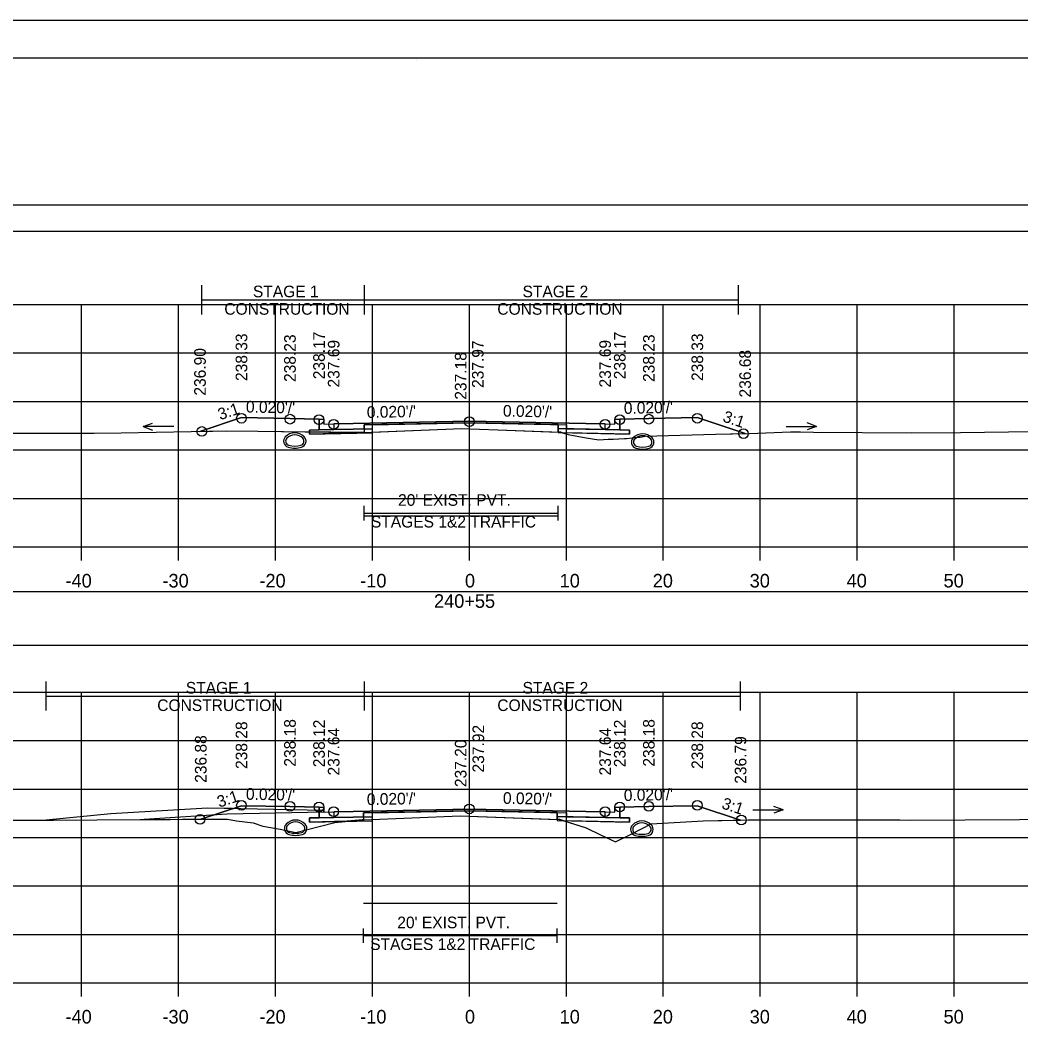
# Model space of a CAD drawing. Extents: x 1369627 to 1374022, y 380035 to 398173.
# Drawn here: x 1372052.2 to 1372155.4, y 389535.2 to 389639 of the extents above; entities that cross this region are included whole.
import ezdxf

# ---------------------------------------------------------------- set-up
doc = ezdxf.new("R2010")
doc.units = 0
for name, color, linetype in [('Default', 7, 'Continuous'), ('R_Alt Surface', 7, 'Continuous'), ('R_Axis', 7, 'Continuous'), ('R_Axis Annot', 7, 'Continuous'), ('R_Border', 7, 'Continuous'), ('R_Drive', 7, 'Continuous'), ('R_Exist Surface', 7, 'Continuous'), ('R_Fin Surface', 7, 'Continuous'), ('R_Grid', 7, 'Continuous'), ('R_MOT', 7, 'Continuous'), ('R_No Plot', 7, 'Continuous'), ('R_Water Annot', 7, 'Continuous'), ('R_Xsect Elev', 7, 'Continuous'), ('R_Xsect Slope', 7, 'Continuous'), ('T_Vehicle Path Lt Minor', 7, 'Continuous'), ('T_Vehicle Path Rt', 7, 'Continuous')]:
    doc.layers.add(name, color=color, linetype=linetype)

msp = doc.modelspace()

# ---------------------------------------------------------------- linework, layer by layer
at = {"layer": 'Default'}
for p, q in [((1372087.67, 389587.35), (1372087.67, 389588.85)), ((1372107.67, 389587.35), (1372107.67, 389588.85)), ((1372087.67, 389588.1), (1372107.67, 389588.1)), ((1372087.59, 389543.75), (1372087.59, 389545.25)), ((1372107.59, 389543.75), (1372107.59, 389545.25)), ((1372087.59, 389544.5), (1372107.59, 389544.5))]:
    msp.add_line(p, q, dxfattribs=at)
for points in [[(1371948.53, 389617.19), (1372248.53, 389617.19), (1372248.53, 389619.9), (1371948.53, 389619.9)], [(1372083.02, 389597.8), (1372083.52, 389597.8), (1372083.53, 389597.3), (1372084.53, 389597.32), (1372084.53, 389596.73), (1372083.03, 389596.7)], [(1372113.53, 389597.3), (1372113.54, 389597.8), (1372114.04, 389597.8), (1372114.03, 389596.7), (1372112.53, 389596.73), (1372112.53, 389597.32)], [(1371948.53, 389574.46), (1372248.53, 389574.46), (1372248.53, 389579.98), (1371948.53, 389579.98)], [(1372083.02, 389557.75), (1372083.52, 389557.75), (1372083.53, 389557.25), (1372084.53, 389557.27), (1372084.53, 389556.69), (1372083.03, 389556.66)], [(1372113.53, 389557.25), (1372113.54, 389557.75), (1372114.04, 389557.75), (1372114.03, 389556.66), (1372112.53, 389556.69), (1372112.53, 389557.27)]]:
    msp.add_lwpolyline(points, close=True, dxfattribs=at)
at = {"layer": 'R_Alt Surface'}
for points in [[(1372083.03, 389597.8), (1372083.03, 389596.7), (1372084.53, 389596.73), (1372087.67, 389596.79), (1372087.67, 389597.21), (1372098.53, 389597.43), (1372107.67, 389597.24), (1372107.67, 389596.83), (1372112.53, 389596.73), (1372114.03, 389596.7), (1372114.03, 389597.8)], [(1372083.03, 389557.75), (1372083.03, 389556.66), (1372084.53, 389556.69), (1372087.59, 389556.75), (1372087.59, 389557.16), (1372098.53, 389557.38), (1372107.59, 389557.2), (1372107.59, 389556.78), (1372112.53, 389556.69), (1372114.03, 389556.66), (1372114.03, 389557.75)]]:
    msp.add_lwpolyline(points, dxfattribs=at)
for points in [[(1372082.03, 389596.68), (1372083.03, 389596.7), (1372084.53, 389596.73), (1372087.67, 389596.79), (1372087.67, 389596.38), (1372082.03, 389596.26)], [(1372115.03, 389596.68), (1372114.03, 389596.7), (1372112.53, 389596.73), (1372107.67, 389596.83), (1372107.67, 389596.41), (1372115.03, 389596.26)], [(1372082.03, 389556.64), (1372083.03, 389556.66), (1372084.53, 389556.69), (1372087.59, 389556.75), (1372087.59, 389556.33), (1372082.03, 389556.22)], [(1372115.03, 389556.64), (1372114.03, 389556.66), (1372112.53, 389556.69), (1372107.59, 389556.78), (1372107.59, 389556.37), (1372115.03, 389556.22)]]:
    msp.add_lwpolyline(points, close=True, dxfattribs=at)
at = {"layer": 'R_Axis'}
for p, q in [((1371948.53, 389584.63), (1372248.53, 389584.63)), ((1372058.53, 389583.23), (1372058.53, 389584.63)), ((1372068.53, 389583.23), (1372068.53, 389584.63)), ((1372078.53, 389583.23), (1372078.53, 389584.63)), ((1372088.53, 389583.23), (1372088.53, 389584.63)), ((1372098.53, 389583.23), (1372098.53, 389584.63)), ((1372108.53, 389583.23), (1372108.53, 389584.63)), ((1372118.53, 389583.23), (1372118.53, 389584.63)), ((1372128.53, 389583.23), (1372128.53, 389584.63)), ((1372138.53, 389583.23), (1372138.53, 389584.63)), ((1372148.53, 389583.23), (1372148.53, 389584.63)), ((1371948.53, 389539.63), (1372248.53, 389539.63)), ((1372058.53, 389538.23), (1372058.53, 389539.63)), ((1372068.53, 389538.23), (1372068.53, 389539.63)), ((1372078.53, 389538.23), (1372078.53, 389539.63)), ((1372088.53, 389538.23), (1372088.53, 389539.63)), ((1372098.53, 389538.23), (1372098.53, 389539.63)), ((1372108.53, 389538.23), (1372108.53, 389539.63)), ((1372118.53, 389538.23), (1372118.53, 389539.63)), ((1372128.53, 389538.23), (1372128.53, 389539.63)), ((1372138.53, 389538.23), (1372138.53, 389539.63)), ((1372148.53, 389538.23), (1372148.53, 389539.63))]:
    msp.add_line(p, q, dxfattribs=at)
at = {"layer": 'R_Border'}
for p, q in [((1371940.53, 389635.09), (1372256.71, 389635.09)), ((1372093.05, 389634.83), (1372093.05, 389634.83)), ((1372093.05, 389634.83), (1372093.05, 389634.83))]:
    msp.add_line(p, q, dxfattribs=at)
at = {"layer": 'R_Drive'}
for p, q in [((1372071.53, 389557.66), (1372061.53, 389557.06)), ((1372083.53, 389557.42), (1372071.53, 389557.66)), ((1372083.53, 389557.25), (1372083.53, 389557.42)), ((1372061.53, 389557.06), (1372054.87, 389556.4))]:
    msp.add_line(p, q, dxfattribs=at)
for centre, radius, start, end in [((1372080.01, 389595.53), 0.646, 136.3515, 253.9529), ((1372080.52, 389595.04), 1.35, 43.6485, 136.3515), ((1372080.01, 389595.53), 0.438, 136.3515, 253.9529), ((1372080.52, 389595.04), 1.15, 43.6485, 136.3515), ((1372081.03, 389595.53), 0.438, 286.0471, 43.6485), ((1372081.03, 389595.53), 0.646, 286.0471, 43.6485), ((1372115.89, 389595.43), 0.646, 136.3515, 253.9529), ((1372116.41, 389594.94), 1.35, 43.6485, 136.3515), ((1372115.89, 389595.43), 0.438, 136.3515, 253.9529), ((1372116.41, 389594.94), 1.15, 43.6485, 136.3515), ((1372116.92, 389595.43), 0.438, 286.0471, 43.6485), ((1372116.92, 389595.43), 0.646, 286.0471, 43.6485), ((1372080.52, 389597.31), 2.5, 253.9529, 286.0471), ((1372080.52, 389597.31), 2.29, 253.9529, 286.0471), ((1372116.41, 389597.21), 2.5, 253.9529, 286.0471), ((1372116.41, 389597.21), 2.29, 253.9529, 286.0471), ((1372080.6, 389555.08), 1.35, 43.6485, 136.3515), ((1372116.32, 389554.98), 1.35, 43.6485, 136.3515), ((1372080.09, 389555.57), 0.646, 136.3515, 253.9529), ((1372080.09, 389555.57), 0.438, 136.3515, 253.9529), ((1372080.6, 389555.08), 1.15, 43.6485, 136.3515), ((1372081.12, 389555.57), 0.438, 286.0471, 43.6485), ((1372081.12, 389555.57), 0.646, 286.0471, 43.6485), ((1372115.81, 389555.47), 0.646, 136.3515, 253.9529), ((1372115.81, 389555.47), 0.438, 136.3515, 253.9529), ((1372116.32, 389554.98), 1.15, 43.6485, 136.3515), ((1372116.84, 389555.47), 0.438, 286.0471, 43.6485), ((1372116.84, 389555.47), 0.646, 286.0471, 43.6485), ((1372080.6, 389557.35), 2.5, 253.9529, 286.0471), ((1372080.6, 389557.35), 2.29, 253.9529, 286.0471), ((1372116.32, 389557.25), 2.5, 253.9529, 286.0471), ((1372116.32, 389557.25), 2.29, 253.9529, 286.0471)]:
    msp.add_arc(centre, radius, start, end, dxfattribs=at)
at = {"layer": 'R_Exist Surface'}
for points in [[(1372047.39, 389596.37), (1372059.83, 389596.35), (1372062.6, 389596.38), (1372073.44, 389596.58), (1372076.71, 389596.57), (1372086.46, 389596.44), (1372087.55, 389596.43), (1372096.1, 389596.78), (1372097.67, 389596.84), (1372101.46, 389596.7), (1372107.95, 389596.46), (1372108.71, 389596.21), (1372110.58, 389595.89), (1372111.87, 389595.67), (1372112.86, 389595.72), (1372113.35, 389595.72), (1372114.53, 389595.79), (1372114.72, 389595.8), (1372115.91, 389595.93), (1372116.14, 389595.95), (1372116.67, 389596.03), (1372123.9, 389596.26), (1372127.42, 389596.32), (1372131.64, 389596.48), (1372132.68, 389596.48), (1372134.02, 389596.47), (1372144.11, 389596.4), (1372149.18, 389596.43), (1372159.1, 389596.56)], [(1372045.24, 389556.41), (1372055.63, 389556.4), (1372064.57, 389556.49), (1372067.65, 389556.49), (1372068.92, 389556.51), (1372073.58, 389556.52), (1372074.51, 389556.35), (1372076.24, 389556.14), (1372077.22, 389555.81), (1372079, 389555.48), (1372080.62, 389555.13), (1372081.7, 389555.43), (1372084.66, 389556.17), (1372087.51, 389556.46), (1372087.53, 389556.46), (1372087.61, 389556.46), (1372097.59, 389556.86), (1372107.8, 389556.49), (1372107.84, 389556.49), (1372107.86, 389556.48), (1372110.56, 389555.62), (1372112.05, 389554.91), (1372113.6, 389554.19), (1372115.23, 389554.97), (1372117.29, 389556.05), (1372122.65, 389556.33), (1372127.29, 389556.45), (1372127.7, 389556.46), (1372134.18, 389556.45), (1372134.38, 389556.44), (1372134.63, 389556.44), (1372142.94, 389556.44), (1372143.98, 389556.43), (1372160.9, 389556.52)]]:
    msp.add_lwpolyline(points, dxfattribs=at)
at = {"layer": 'R_Fin Surface'}
for points in [[(1372070.74, 389596.53), (1372075.02, 389597.96), (1372080.02, 389597.86), (1372083.02, 389597.8), (1372083.52, 389597.8), (1372083.53, 389597.3), (1372084.53, 389597.32), (1372086.53, 389597.36), (1372098.53, 389597.6), (1372110.53, 389597.36), (1372112.53, 389597.32), (1372113.53, 389597.3), (1372113.54, 389597.8), (1372114.04, 389597.8), (1372117.04, 389597.86), (1372122.04, 389597.96), (1372126.97, 389596.31)], [(1372070.82, 389556.51), (1372075.02, 389557.91), (1372080.02, 389557.81), (1372083.02, 389557.75), (1372083.52, 389557.75), (1372083.53, 389557.25), (1372084.53, 389557.27), (1372086.53, 389557.31), (1372098.53, 389557.55), (1372110.53, 389557.31), (1372112.53, 389557.27), (1372113.53, 389557.25), (1372113.54, 389557.75), (1372114.04, 389557.75), (1372117.04, 389557.81), (1372122.04, 389557.91), (1372126.5, 389556.43)]]:
    msp.add_lwpolyline(points, dxfattribs=at)
at = {"layer": 'R_Grid'}
for p, q in [((1371948.53, 389609.63), (1372248.53, 389609.63)), ((1372058.53, 389584.63), (1372058.53, 389609.63)), ((1372068.53, 389584.63), (1372068.53, 389609.63)), ((1372078.53, 389584.63), (1372078.53, 389609.63)), ((1372088.53, 389584.63), (1372088.53, 389609.63)), ((1372098.53, 389584.63), (1372098.53, 389609.63)), ((1372108.53, 389584.63), (1372108.53, 389609.63)), ((1372118.53, 389584.63), (1372118.53, 389609.63)), ((1372128.53, 389584.63), (1372128.53, 389609.63)), ((1372138.53, 389584.63), (1372138.53, 389609.63)), ((1372148.53, 389584.63), (1372148.53, 389609.63)), ((1371948.53, 389604.63), (1372248.53, 389604.63)), ((1371948.53, 389599.63), (1372248.53, 389599.63)), ((1371948.53, 389594.63), (1372248.53, 389594.63)), ((1371948.53, 389589.63), (1372248.53, 389589.63)), ((1371948.53, 389584.63), (1372248.53, 389584.63)), ((1371948.53, 389569.63), (1372248.53, 389569.63)), ((1372058.53, 389539.63), (1372058.53, 389569.63)), ((1372068.53, 389539.63), (1372068.53, 389569.63)), ((1372078.53, 389539.63), (1372078.53, 389569.63)), ((1372088.53, 389539.63), (1372088.53, 389569.63)), ((1372098.53, 389539.63), (1372098.53, 389569.63)), ((1372108.53, 389539.63), (1372108.53, 389569.63)), ((1372118.53, 389539.63), (1372118.53, 389569.63)), ((1372128.53, 389539.63), (1372128.53, 389569.63)), ((1372138.53, 389539.63), (1372138.53, 389569.63)), ((1372148.53, 389539.63), (1372148.53, 389569.63)), ((1371948.53, 389564.63), (1372248.53, 389564.63)), ((1371948.53, 389559.63), (1372248.53, 389559.63)), ((1371948.53, 389554.63), (1372248.53, 389554.63)), ((1371948.53, 389549.63), (1372248.53, 389549.63)), ((1371948.53, 389544.63), (1372248.53, 389544.63)), ((1371948.53, 389539.63), (1372248.53, 389539.63))]:
    msp.add_line(p, q, dxfattribs=at)
at = {"layer": 'R_MOT'}
for p, q in [((1372070.93, 389608.62), (1372070.93, 389611.62)), ((1372087.71, 389608.62), (1372087.71, 389611.62)), ((1372126.29, 389608.62), (1372126.29, 389611.62)), ((1372070.93, 389610.12), (1372126.29, 389610.12)), ((1372054.87, 389567.73), (1372054.87, 389570.73)), ((1372087.71, 389567.73), (1372087.71, 389570.73)), ((1372126.5, 389567.73), (1372126.5, 389570.73)), ((1372054.87, 389569.23), (1372126.5, 389569.23))]:
    msp.add_line(p, q, dxfattribs=at)
at = {"layer": 'R_No Plot'}
for p, q in [((1371928.13, 389638.99), (1372261.46, 389638.99)), ((1372073.53, 389557.05), (1372065, 389556.49)), ((1372083.53, 389557.25), (1372073.53, 389557.05))]:
    msp.add_line(p, q, dxfattribs=at)
for points in [[(1371928.12, 389638.99), (1372261.46, 389638.99), (1372261.46, 389425.65), (1371928.12, 389425.65)], [(1372174.45, 389635.09), (1372194.07, 389635.09), (1372194.07, 389625.21), (1372210.18, 389625.21), (1372233.38, 389625.21), (1372233.38, 389592.54), (1372256.59, 389592.54), (1372256.71, 389429.63), (1371940.53, 389429.63), (1371940.53, 389635.09)], [(1372088.53, 389596.81), (1372084.53, 389596.73), (1372083.03, 389596.7), (1372082.03, 389596.68), (1372082.03, 389596.26), (1372088.53, 389596.39)], [(1372098.53, 389597.6), (1372086.53, 389597.36), (1372084.53, 389597.32), (1372084.53, 389596.73), (1372088.53, 389596.81), (1372088.53, 389597.23), (1372098.53, 389597.43), (1372108.53, 389597.23), (1372108.53, 389596.81), (1372112.53, 389596.73), (1372112.53, 389597.32), (1372110.53, 389597.36)], [(1372108.53, 389596.81), (1372112.53, 389596.73), (1372114.03, 389596.7), (1372115.03, 389596.68), (1372115.03, 389596.26), (1372108.53, 389596.39)], [(1372098.53, 389557.55), (1372086.53, 389557.31), (1372084.53, 389557.27), (1372084.53, 389556.69), (1372088.53, 389556.77), (1372088.53, 389557.18), (1372098.53, 389557.38), (1372108.53, 389557.18), (1372108.53, 389556.77), (1372112.53, 389556.69), (1372112.53, 389557.27), (1372110.53, 389557.31)], [(1372088.53, 389556.77), (1372084.53, 389556.69), (1372083.03, 389556.66), (1372082.03, 389556.64), (1372082.03, 389556.22), (1372088.53, 389556.35)], [(1372108.53, 389556.77), (1372112.53, 389556.69), (1372114.03, 389556.66), (1372115.03, 389556.64), (1372115.03, 389556.22), (1372108.53, 389556.35)]]:
    msp.add_lwpolyline(points, close=True, dxfattribs=at)
for points in [[(1372083.02, 389597.8), (1372083.03, 389596.7), (1372084.53, 389596.73), (1372088.53, 389596.81), (1372088.53, 389597.23), (1372098.53, 389597.43), (1372108.53, 389597.23), (1372108.53, 389596.81), (1372112.53, 389596.73), (1372114.03, 389596.7), (1372114.04, 389597.8)], [(1372087.67, 389587.84), (1372107.67, 389587.84)], [(1372083.02, 389557.75), (1372083.03, 389556.66), (1372084.53, 389556.69), (1372088.53, 389556.77), (1372088.53, 389557.18), (1372098.53, 389557.38), (1372108.53, 389557.18), (1372108.53, 389556.77), (1372112.53, 389556.69), (1372114.03, 389556.66), (1372114.04, 389557.75)], [(1372087.59, 389547.86), (1372107.59, 389547.86)]]:
    msp.add_lwpolyline(points, dxfattribs=at)
for centre in [(1372075.02, 389597.9), (1372080.02, 389597.8), (1372083.02, 389597.74), (1372098.53, 389597.54), (1372114.04, 389597.74), (1372117.04, 389597.8), (1372122.04, 389597.9), (1372070.93, 389596.53), (1372084.53, 389597.26), (1372112.53, 389597.26), (1372126.8, 389596.31), (1372075.02, 389557.94), (1372122.04, 389557.94), (1372080.02, 389557.84), (1372083.02, 389557.78), (1372084.53, 389557.3), (1372098.53, 389557.58), (1372112.53, 389557.3), (1372114.04, 389557.78), (1372117.04, 389557.84), (1372070.75, 389556.51), (1372126.57, 389556.43)]:
    msp.add_circle(centre, 0.5, dxfattribs=at)
at = {"layer": 'R_Water Annot'}
for p, q in [((1372064.89, 389597.03), (1372065.85, 389597.38)), ((1372068.03, 389597.03), (1372064.89, 389597.03)), ((1372064.89, 389597.03), (1372065.85, 389596.68)), ((1372131.2, 389597.06), (1372134.34, 389597.06)), ((1372134.34, 389597.06), (1372133.38, 389597.41)), ((1372134.34, 389597.06), (1372133.38, 389596.71)), ((1372127.76, 389557.48), (1372130.9, 389557.48)), ((1372130.9, 389557.48), (1372129.94, 389557.83)), ((1372130.9, 389557.48), (1372129.94, 389557.13))]:
    msp.add_line(p, q, dxfattribs=at)
at = {"layer": 'R_Xsect Elev'}
for p, q in [((1372098.53, 389596.81), (1372098.53, 389606.81)), ((1372098.53, 389556.83), (1372098.53, 389566.83))]:
    msp.add_line(p, q, dxfattribs=at)
at = {"layer": 'T_Vehicle Path Lt Minor'}
for p, q in [((1372071.53, 389557.66), (1372061.53, 389557.06)), ((1372070.82, 389556.51), (1372074.11, 389557.61)), ((1372074.11, 389557.61), (1372071.53, 389557.66)), ((1372061.53, 389557.06), (1372054.87, 389556.4))]:
    msp.add_line(p, q, dxfattribs=at)
msp.add_lwpolyline([(1372054.87, 389556.4), (1372055.63, 389556.4), (1372064.57, 389556.49), (1372067.65, 389556.49), (1372068.92, 389556.51), (1372070.82, 389556.51)], dxfattribs=at)
at = {"layer": 'T_Vehicle Path Rt'}
for p, q in [((1372083.03, 389596.7), (1372083.02, 389597.8)), ((1372114.04, 389597.8), (1372114.03, 389596.7)), ((1372087.67, 389596.79), (1372087.67, 389596.44)), ((1372107.67, 389596.47), (1372107.67, 389596.83)), ((1372082.03, 389596.68), (1372083.03, 389596.7)), ((1372082.03, 389596.5), (1372082.03, 389596.68)), ((1372082.03, 389596.5), (1372082.03, 389596.26)), ((1372107.67, 389596.47), (1372107.67, 389596.41)), ((1372107.67, 389596.41), (1372108.13, 389596.4)), ((1372108.13, 389596.4), (1372108.71, 389596.21)), ((1372083.03, 389556.66), (1372083.02, 389557.75)), ((1372114.04, 389557.75), (1372114.03, 389556.66)), ((1372085.92, 389556.3), (1372082.03, 389556.22)), ((1372085.92, 389556.3), (1372087.59, 389556.33)), ((1372087.59, 389556.46), (1372087.53, 389556.46)), ((1372087.59, 389556.75), (1372087.59, 389556.46)), ((1372087.59, 389556.33), (1372087.59, 389556.46)), ((1372107.59, 389556.5), (1372107.59, 389556.78)), ((1372107.59, 389556.5), (1372107.59, 389556.37)), ((1372107.59, 389556.37), (1372108.26, 389556.35)), ((1372108.26, 389556.35), (1372110.56, 389555.62))]:
    msp.add_line(p, q, dxfattribs=at)
for points in [[(1372083.02, 389597.8), (1372080.02, 389597.86), (1372075.02, 389597.96), (1372070.74, 389596.53)], [(1372126.97, 389596.31), (1372122.04, 389597.96), (1372117.04, 389597.86), (1372114.04, 389597.8)], [(1372107.67, 389596.83), (1372107.67, 389597.24), (1372098.53, 389597.43), (1372087.67, 389597.21), (1372087.67, 389596.79)], [(1372087.67, 389596.44), (1372096.1, 389596.78), (1372097.67, 389596.84), (1372101.46, 389596.7), (1372107.67, 389596.47)], [(1372070.74, 389596.53), (1372073.44, 389596.58), (1372076.71, 389596.57), (1372082.03, 389596.5)], [(1372087.67, 389596.44), (1372087.55, 389596.43), (1372086.46, 389596.44), (1372082.03, 389596.5)], [(1372082.03, 389596.26), (1372087.67, 389596.38), (1372087.67, 389596.44)], [(1372108.13, 389596.4), (1372107.95, 389596.46), (1372107.67, 389596.47)], [(1372114.03, 389596.7), (1372115.03, 389596.68), (1372115.03, 389596.26), (1372108.13, 389596.4)], [(1372108.71, 389596.21), (1372110.58, 389595.89), (1372111.87, 389595.67), (1372112.86, 389595.72), (1372113.35, 389595.72), (1372114.53, 389595.79), (1372114.72, 389595.8), (1372115.91, 389595.93), (1372116.14, 389595.95), (1372116.67, 389596.03), (1372123.9, 389596.26), (1372126.97, 389596.31)], [(1372083.02, 389557.75), (1372080.02, 389557.81), (1372075.02, 389557.91), (1372070.82, 389556.51)], [(1372107.59, 389556.78), (1372107.59, 389557.2), (1372098.53, 389557.38), (1372087.59, 389557.16), (1372087.59, 389556.75)], [(1372126.5, 389556.43), (1372122.04, 389557.91), (1372117.04, 389557.81), (1372114.04, 389557.75)], [(1372070.82, 389556.51), (1372073.58, 389556.52), (1372074.51, 389556.35), (1372076.24, 389556.14), (1372077.22, 389555.81), (1372079, 389555.48), (1372080.62, 389555.13), (1372081.7, 389555.43), (1372084.66, 389556.17), (1372085.92, 389556.3)], [(1372082.03, 389556.22), (1372082.03, 389556.64), (1372083.03, 389556.66)], [(1372087.53, 389556.46), (1372087.51, 389556.46), (1372085.92, 389556.3)], [(1372087.59, 389556.46), (1372087.61, 389556.46), (1372097.59, 389556.86), (1372107.59, 389556.5)], [(1372108.26, 389556.35), (1372107.86, 389556.48), (1372107.84, 389556.49), (1372107.8, 389556.49), (1372107.59, 389556.5)], [(1372114.03, 389556.66), (1372115.03, 389556.64), (1372115.03, 389556.22), (1372108.26, 389556.35)], [(1372110.56, 389555.62), (1372112.05, 389554.91), (1372113.6, 389554.19), (1372115.23, 389554.97), (1372117.29, 389556.05), (1372122.65, 389556.33), (1372126.5, 389556.43)]]:
    msp.add_lwpolyline(points, dxfattribs=at)

# ---------------------------------------------------------------- texts
at = {"layer": 'R_Axis Annot'}
for s, height, p in [("20' EXIST. PVT.", 1.2, (1372091.17, 389588.86)), ('STAGES 1&2 TRAFFIC', 1.2, (1372088.37, 389586.62)), ('-40', 1.4, (1372056.87, 389580.43)), ('-30', 1.4, (1372066.87, 389580.43)), ('-20', 1.4, (1372076.87, 389580.43)), ('-10', 1.4, (1372087.27, 389580.43)), ('0', 1.4, (1372098.07, 389580.43)), ('10', 1.4, (1372107.84, 389580.43)), ('20', 1.4, (1372117.44, 389580.43)), ('30', 1.4, (1372127.44, 389580.43)), ('40', 1.4, (1372137.44, 389580.43)), ('50', 1.4, (1372147.44, 389580.43)), ('240+55', 1.4, (1372094.88, 389578.33)), ("20' EXIST. PVT.", 1.2, (1372091.09, 389545.26)), ('STAGES 1&2 TRAFFIC', 1.2, (1372088.3, 389543.02)), ('-40', 1.4, (1372056.87, 389535.43)), ('-30', 1.4, (1372066.87, 389535.43)), ('-20', 1.4, (1372076.87, 389535.43)), ('-10', 1.4, (1372087.27, 389535.43)), ('0', 1.4, (1372098.07, 389535.43)), ('10', 1.4, (1372107.84, 389535.43)), ('20', 1.4, (1372117.44, 389535.43)), ('30', 1.4, (1372127.44, 389535.43)), ('40', 1.4, (1372137.44, 389535.43)), ('50', 1.4, (1372147.44, 389535.43))]:
    msp.add_text(s, height=height, dxfattribs=at).set_placement(p)
at = {"layer": 'R_MOT'}
for s, p in [('STAGE 1', (1372076.2, 389610.38)), ('STAGE 2', (1372104.01, 389610.38)), ('CONSTRUCTION', (1372073.25, 389608.58)), ('CONSTRUCTION', (1372101.41, 389608.58)), ('STAGE 1', (1372069.28, 389569.48)), ('STAGE 2', (1372104.01, 389569.48)), ('CONSTRUCTION', (1372066.33, 389567.68)), ('CONSTRUCTION', (1372101.41, 389567.68))]:
    msp.add_text(s, height=1.2, dxfattribs=at).set_placement(p)
at = {"layer": 'R_Xsect Elev'}
for s, p in [('238.33', (1372075.62, 389601.74)), ('238.23', (1372080.62, 389601.64)), ('238.17', (1372083.62, 389601.92)), ('238.17', (1372114.64, 389601.92)), ('238.23', (1372117.64, 389601.64)), ('238.33', (1372122.64, 389601.74)), ('236.90', (1372071.34, 389600.23)), ('237.69', (1372085.13, 389601.07)), ('237.97', (1372100, 389601.02)), ('237.69', (1372113.13, 389601.07)), ('237.18', (1372098.23, 389599.81)), ('236.68', (1372127.57, 389600.04)), ('238.18', (1372080.62, 389561.94)), ('238.12', (1372083.62, 389561.88)), ('238.12', (1372114.64, 389561.88)), ('238.18', (1372117.64, 389561.94)), ('238.28', (1372075.62, 389561.7)), ('237.64', (1372085.13, 389561.03)), ('237.92', (1372100.05, 389561.34)), ('237.64', (1372113.13, 389561.03)), ('238.28', (1372122.64, 389561.7)), ('236.88', (1372071.42, 389560.27)), ('237.20', (1372098.23, 389559.83)), ('236.79', (1372127.1, 389560.17))]:
    msp.add_text(s, height=1.2, rotation=90, dxfattribs=at).set_placement(p)
at = {"layer": 'R_Xsect Slope'}
for s, rotation, p in [('3:1', 18.4332, (1372072.82, 389597.69)), ("0.020'/'", 358.8542, (1372075.47, 389598.49)), ("0.020'/'", 1.1458, (1372087.96, 389597.92)), ("0.020'/'", 358.8542, (1372101.98, 389598.07)), ("0.020'/'", 1.1458, (1372114.47, 389598.34)), ('3:1', 341.5668, (1372124.58, 389597.58)), ('3:1', 18.4332, (1372072.73, 389557.7)), ("0.020'/'", 358.8542, (1372075.47, 389558.53)), ("0.020'/'", 1.1458, (1372114.47, 389558.39)), ("0.020'/'", 1.1458, (1372087.96, 389557.97)), ("0.020'/'", 358.8542, (1372101.98, 389558.11)), ('3:1', 341.5668, (1372124.46, 389557.66))]:
    msp.add_text(s, height=1.2, rotation=rotation, dxfattribs=at).set_placement(p)

doc.saveas('drawing.dxf')
